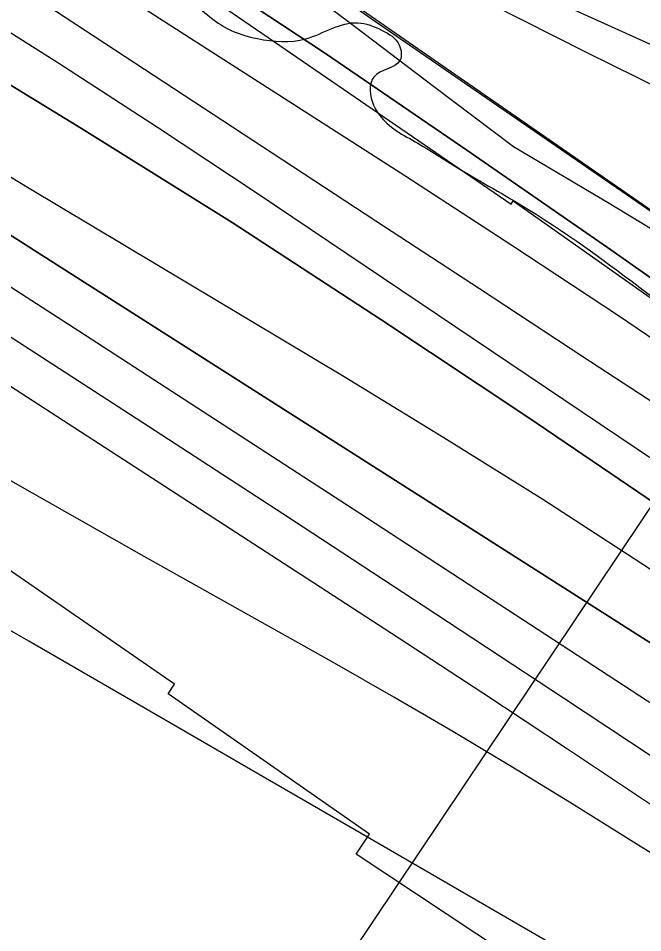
# Model space of a CAD drawing. Extents: x 3734862 to 3772949, y 391520 to 417239.
# Drawn here: x 3758310.5 to 3758643.4, y 402541.3 to 403028.5 of the extents above; entities that cross this region are included whole.
import ezdxf

# ---------------------------------------------------------------- set-up
doc = ezdxf.new("R2010")
doc.units = 0
for name, color, linetype in [('V-GRID-MAJR', 7, 'Continuous'), ('V-RIVR-EDGE', 7, 'Continuous'), ('V-RIVR-RANG', 7, 'Continuous'), ('V-RRAP-FSHR', 7, 'Continuous'), ('V-RRAP-RVMT', 7, 'Continuous'), ('V-SITE-VEGE', 7, 'Continuous'), ('V-TOPO-DPTH', 7, 'Continuous'), ('V-TOPO-MAJR', 7, 'Continuous'), ('V-TOPO-MINR', 7, 'Continuous'), ('V-TOPO-WATR', 7, 'Continuous')]:
    doc.layers.add(name, color=color, linetype=linetype)

msp = doc.modelspace()

# ---------------------------------------------------------------- linework, layer by layer
at = {"layer": 'V-GRID-MAJR'}
msp.add_spline([(3738984.82, 402913.16), (3741632.95, 402946.57), (3746929.21, 403013.98), (3752225.46, 403082.16), (3757521.7, 403151.11), (3762817.93, 403220.83), (3768114.15, 403291.31), (3770762.25, 403326.85)], degree=3, dxfattribs=at)
at = {"layer": 'V-RIVR-EDGE'}
msp.add_spline([(3755702.08, 404495.32), (3755757.18, 404470.77), (3755793.3, 404451.23), (3755852.47, 404424.41), (3755881.39, 404415.75), (3755906.23, 404404.38), (3755920.22, 404395.76), (3755948.67, 404379.41), (3755958.16, 404378.93), (3755969.01, 404378), (3755990.69, 404368.45), (3756022.75, 404350.29), (3756054.82, 404336.64), (3756079.66, 404323.02), (3756103.59, 404309.39), (3756144.23, 404288.04), (3756167.69, 404268.99), (3756188.91, 404253.57), (3756231.36, 404233.11), (3756271.56, 404217.19), (3756299.11, 404203.1), (3756403.01, 404163.51), (3756460.37, 404140.31), (3756508.69, 404114.87), (3756530.82, 404103.96), (3756588.18, 404078.04), (3756639.21, 404052.15), (3756694.29, 404019.45), (3756726.8, 403998.12), (3756735.82, 403989.06), (3756740.32, 403979.55), (3756740.3, 403973.22), (3756740.74, 403967.79), (3756747.5, 403960.54), (3756759.69, 403953.73), (3756786.34, 403941.46), (3756814.34, 403929.18), (3756864.47, 403904.64), (3756889.32, 403895.98), (3756899.72, 403897.32), (3756908.33, 403901.82), (3756919.18, 403901.34), (3756933.18, 403894.07), (3756945.83, 403892.68), (3756956.23, 403893.11), (3756962.12, 403897.16), (3756970.71, 403896.69), (3756978.39, 403894.41), (3756992.41, 403894.83), (3757002.82, 403897.51), (3757019.1, 403901.54), (3757027.7, 403901.52), (3757034.02, 403901.05), (3757036.27, 403896.53), (3757036.71, 403891.1), (3757038.5, 403883.41), (3757046.62, 403874.34), (3757060.62, 403866.17), (3757076.41, 403853.92), (3757104.39, 403831.25), (3757122.44, 403816.73), (3757145.47, 403804.47), (3757165.34, 403796.73), (3757181.6, 403787.2), (3757194.24, 403777.67), (3757213.65, 403765.41), (3757229.9, 403756.33), (3757251.58, 403745.88), (3757266.49, 403741.32), (3757283.2, 403734.49), (3757308.94, 403720.87), (3757360.42, 403694.06), (3757393.83, 403670.92), (3757429.96, 403657.26), (3757461.59, 403645.43), (3757505.4, 403628.14), (3757548.31, 403610.4), (3757591.66, 403587.23), (3757649.45, 403552.27), (3757711.75, 403512.78), (3757753.76, 403493.23), (3757766.86, 403487.78), (3757773.19, 403487.76), (3757785.86, 403494.06), (3757794.45, 403494.04), (3757803.49, 403489.49), (3757807.08, 403480.89), (3757810.64, 403456.02), (3757814.23, 403447.87), (3757826.42, 403436.99), (3757854.41, 403422.9), (3757930.26, 403373.88), (3757975.85, 403342.57), (3758005.19, 403323.5), (3758062.07, 403286.74), (3758092.31, 403263.6), (3758175.82, 403209.59), (3758234.51, 403169.2), (3758283.7, 403133.81), (3758328.84, 403103.41), (3758399.23, 403041.74), (3758421.79, 403023.15), (3758438.05, 403017.68), (3758463.83, 403017.62), (3758491.43, 403026.14), (3758504.53, 403022.04), (3758513.56, 403014.33), (3758513.99, 403006.19), (3758499.95, 402997.18), (3758498.12, 402989.95), (3758502.16, 402978.18), (3758510.73, 402969.57), (3758522.02, 402962.76), (3758545.05, 402948.69), (3758582.07, 402926.89), (3758650.23, 402878.79), (3758697.61, 402840.7), (3758721.52, 402820.29), (3758740.94, 402809.39), (3758782.02, 402784.87), (3758831.24, 402755.36), (3758902.12, 402711.78), (3758960.36, 402675.46), (3759018.58, 402634.62), (3759069.59, 402599.68), (3759134.59, 402553.4), (3759185.57, 402508.06), (3759223.48, 402478.12), (3759262.29, 402448.18), (3759321.41, 402402.37), (3759371.51, 402366.07), (3759431.54, 402323.42), (3759463.59, 402300.28), (3759488.86, 402281.68), (3759576.89, 402222.68), (3759626.99, 402186.84), (3759672.12, 402153.72), (3759778.21, 402087.44), (3759832.83, 402050.68), (3759873, 402019.38), (3759909.55, 401989.45), (3760050.81, 401883.75), (3760100.02, 401850.16), (3760145.61, 401819.31), (3760185.77, 401788.01), (3760211.95, 401766.69), (3760254.82, 401734.48), (3760285.51, 401709.08), (3760303.12, 401700.45), (3760325.25, 401691.35), (3760352.78, 401671.39), (3760391.14, 401641), (3760430.41, 401611.96), (3760461.55, 401590.18), (3760536.95, 401542.97), (3760582.99, 401510.76), (3760602.85, 401495.79), (3760629.02, 401477.18), (3760672.36, 401449.49), (3760711.19, 401426.79), (3760818.61, 401347.85), (3760872.33, 401310.64), (3760925.58, 401271.62), (3760948.6, 401251.67), (3761039.76, 401181.81), (3761107.02, 401135.52), (3761151.7, 401104.67), (3761172.93, 401093.31), (3761186.03, 401090.57), (3761199.15, 401092.79), (3761219.51, 401099.07), (3761228.11, 401099.5), (3761233.52, 401095.42), (3761236.67, 401087.73), (3761236.64, 401077.78), (3761228.47, 401063.78), (3761223.03, 401057.47), (3761223.01, 401049.33), (3761228.86, 401039.37), (3761242.39, 401026.67), (3761254.14, 401021.67), (3761266.79, 401018.47), (3761292.52, 401001.68), (3761317.34, 400980.37), (3761342.15, 400955.44), (3761463.07, 400853.4), (3761509.99, 400812.14), (3761550.15, 400777.68), (3761585.34, 400746.84), (3761681.47, 400674.26), (3761756.4, 400618.91), (3761817.77, 400572.19), (3761878.26, 400530.44), (3761996.49, 400436.55), (3762057.42, 400389.83), (3762104.8, 400352.63), (3762156.25, 400313.17), (3762204.54, 400277.33), (3762245.17, 400247.84), (3762291.65, 400210.19), (3762325.94, 400182.07), (3762356.18, 400159.84), (3762404.02, 400123.55), (3762432.9, 400101.32), (3762455.49, 400091.32), (3762473.53, 400075.9), (3762512.34, 400044.16), (3762551.6, 400012.41), (3762593.58, 399983.82), (3762620.21, 399963.4), (3762661.74, 399937.08), (3762686.57, 399919.83), (3762793.08, 399841.35), (3762834.61, 399812.76), (3762873.44, 399790.05), (3762923.1, 399758.28), (3762956.96, 399737.4), (3762984.05, 399721.5), (3763024.22, 399693.37), (3763075.23, 399657.52), (3763115.86, 399633.91), (3763172.75, 399601.21), (3763228.74, 399568.52), (3763285.17, 399533.57), (3763344.31, 399494.08), (3763398.47, 399455.06), (3763444.06, 399421.04), (3763484.68, 399391.09), (3763603.38, 399303.08), (3763654.82, 399261.81), (3763661.14, 399259.53), (3763667.01, 399254.54), (3763671.96, 399245.04), (3763696.33, 399224.18), (3763722.94, 399200.15), (3763745.5, 399180.2), (3763818.14, 399117.17), (3763841.61, 399099.47), (3763852.45, 399092.21), (3763858.76, 399084.06), (3763874.99, 399067.29), (3763898, 399045.98), (3763924.62, 399023.76), (3763949, 399007.87), (3763970.2, 398987.47), (3764004.03, 398952.57), (3764028.38, 398926.74), (3764056.8, 398899.54), (3764092.88, 398862.37), (3764130.77, 398826.11), (3764147.01, 398811.6), (3764152.86, 398799.83), (3764162.32, 398783.53), (3764173.58, 398768.58), (3764186.67, 398757.24), (3764206.08, 398746.34), (3764226.87, 398742.22), (3764246.29, 398733.58), (3764269.32, 398717.7), (3764284.2, 398703.19), (3764301.81, 398691.84), (3764323.02, 398678.23), (3764345.14, 398660.99), (3764412.35, 398596.62), (3764457.02, 398559.88), (3764502.6, 398522.69), (3764538.26, 398497.74), (3764566.26, 398486.36), (3764583.89, 398484.51), (3764604.25, 398486.27), (3764616.45, 398486.24), (3764626.39, 398481.69), (3764630.89, 398474.45), (3764636.29, 398461.32), (3764634.9, 398450.02), (3764631.72, 398441.44), (3764633.06, 398434.65), (3764636.21, 398430.12), (3764643.89, 398425.58), (3764661.06, 398421.47), (3764685.44, 398409.2), (3764715.22, 398382), (3764745.45, 398356.15), (3764793.31, 398328), (3764844.31, 398292.6), (3764885.83, 398258.14), (3764918.78, 398234.54), (3764992.82, 398187.79), (3765058.27, 398144.22), (3765088.07, 398128.32), (3765140.91, 398100.15), (3765168.89, 398079.74), (3765193.71, 398061.59), (3765246.12, 398042.02), (3765282.23, 398018.42), (3765309.74, 397989.41), (3765339.95, 397955.42), (3765361.15, 397933.67), (3765382.35, 397911.91), (3765434.69, 397867.92), (3765477.57, 397838.43), (3765508.73, 397823.88), (3765545.3, 397801.18), (3765575.54, 397778.05), (3765617.52, 397749.91), (3765653.64, 397726.31), (3765681.63, 397709.96), (3765727.23, 397684.53), (3765761.99, 397660.02), (3765771.94, 397659.55), (3765788.21, 397659.96), (3765793.64, 397658.14), (3765793.63, 397653.62), (3765785.47, 397648.66), (3765785.47, 397645.5), (3765790.86, 397632.82), (3765800.33, 397623.76), (3765814.78, 397612.87), (3765831.94, 397605.59), (3765847.31, 397603.29), (3765858.15, 397598.75), (3765865.82, 397593.3), (3765888.84, 397576.97), (3765908.7, 397561.54), (3765918.16, 397548.41), (3765919.5, 397542.07), (3765921.3, 397536.19), (3765926.71, 397533.46), (3765933.05, 397534.35), (3765940.73, 397533.43), (3765944.79, 397530.25), (3765956.97, 397519.37), (3765987.67, 397499.85), (3766024.67, 397468.11), (3766059.41, 397438.18), (3766085.13, 397413.25), (3766102.73, 397400.09), (3766131.61, 397377.42), (3766172.69, 397350.18), (3766210.59, 397318.89), (3766264.32, 397285.3), (3766306.76, 397260.78), (3766362.73, 397220.85), (3766381.12, 397208.5)], degree=3, dxfattribs=at)
at = {"layer": 'V-RIVR-RANG'}
msp.add_line((3758800.94, 402997.14), (3758401.75, 402401.54), dxfattribs=at)
at = {"layer": 'V-RRAP-FSHR'}
for points in [[(3754460.93, 405046.66), (3755005.7, 404860.94), (3755712.42, 404532.38), (3756610.55, 404118.1), (3756963.91, 403918.1), (3757348.8, 403748.53), (3757842.44, 403484.61), (3758500.9, 403026.83), (3759143.8, 402584.15), (3759834.39, 402066.74), (3760444.46, 401629.94), (3760667.45, 401482.98), (3761054.53, 401205.39), (3761588.84, 400792.89), (3762211.73, 400314.43), (3762948.82, 399790.65), (3763371.87, 399516.16), (3763828.66, 399148.5)], [(3760408.26, 401760.51), (3760109.37, 401966.01), (3759840.94, 402141.44), (3759636.27, 402290.19), (3759415.75, 402430.84), (3759061.75, 402728.09), (3758817.21, 402937.66), (3758634.13, 403020.65), (3758393.84, 403129.01), (3758338.25, 403162.15)], [(3758659.78, 403009.03), (3758634.13, 403020.65), (3758595.99, 403037.86)]]:
    msp.add_lwpolyline(points, dxfattribs=at)
at = {"layer": 'V-RRAP-RVMT'}
for p, q in [((3758380.51, 403061.66), (3758573.18, 402929.41)), ((3758573.18, 402929.41), (3758574.3, 402931.17)), ((3758574.3, 402931.17), (3758691.15, 402848.81)), ((3758393.83, 402673.73), (3758296.11, 402741.07)), ((3758390.4, 402668.49), (3758393.83, 402673.73)), ((3758497.71, 402593.88), (3758390.4, 402668.49)), ((3758490.53, 402583.22), (3758497.71, 402593.88)), ((3758606.7, 402506.31), (3758490.53, 402583.22))]:
    msp.add_line(p, q, dxfattribs=at)
at = {"layer": 'V-SITE-VEGE'}
for points in [[(3758280.56, 403180.54), (3758319.17, 403156.74), (3758367.62, 403133.16), (3758402.84, 403119.78), (3758527.72, 403053.87), (3758613.28, 403010.39), (3758681.6, 402976.7), (3758729.21, 402952.85), (3758771.94, 402922.8), (3758812.62, 402896.92), (3758842.93, 402874.56), (3758867.72, 402853.63), (3758892.48, 402828.54), (3758954.53, 402788.67), (3759031.72, 402735.54)], [(3759045.27, 402644.62), (3758990.83, 402683.06), (3758936.4, 402723.57), (3758894.36, 402752.92), (3758846.12, 402785.78), (3758807.5, 402808.88), (3758769.57, 402831.98), (3758735.12, 402856.44), (3758699.98, 402882.29), (3758664.82, 402906.05), (3758625.52, 402929.85), (3758574.48, 402959.96), (3758531.77, 402992.09), (3758490.44, 403023.52), (3758447.04, 403056.34), (3758355.31, 403110.95), (3758247.74, 403176.04)]]:
    msp.add_lwpolyline(points, dxfattribs=at)
at = {"layer": 'V-TOPO-DPTH'}
for points in [[(3758203.1, 403186.29), (3758321.88, 403109.89), (3758398.29, 403060.08), (3758474.28, 403009.67), (3758549.66, 402958.33), (3758624.62, 402906.38), (3758820.94, 402768.57), (3758844.67, 402751.73), (3758868.3, 402734.75), (3758891.76, 402717.54), (3758915.12, 402700.19), (3759504.69, 402257.63), (3759530.21, 402238.6), (3759555.82, 402219.69), (3759581.55, 402200.94), (3759607.37, 402182.31), (3759654.4, 402148.61), (3759656.77, 402146.92), (3759659.14, 402145.25), (3759661.53, 402143.6), (3759663.93, 402141.95), (3760039.52, 401886.43)], [(3759030.17, 402555.54), (3758998.51, 402578.77), (3758966.88, 402602.03), (3758935.29, 402625.35), (3758903.73, 402648.71), (3758848.44, 402689.69), (3758844.53, 402692.56), (3758840.6, 402695.41), (3758836.65, 402698.22), (3758832.68, 402701.01), (3758808.88, 402717.57), (3758792.96, 402728.55), (3758776.97, 402739.44), (3758760.89, 402750.2), (3758744.76, 402760.87), (3758666.71, 402812), (3758611.51, 402848.17), (3758556.31, 402884.34), (3758501.1, 402920.5), (3758445.9, 402956.67), (3758278.12, 403066.59)], [(3759030.17, 402555.54), (3758998.51, 402578.77), (3758966.88, 402602.03), (3758935.29, 402625.35), (3758903.73, 402648.71), (3758848.44, 402689.69), (3758844.53, 402692.56), (3758840.6, 402695.41), (3758836.65, 402698.22), (3758832.68, 402701.01), (3758808.88, 402717.57), (3758792.96, 402728.55), (3758776.97, 402739.44), (3758760.89, 402750.2), (3758744.76, 402760.87), (3758666.71, 402812), (3758611.51, 402848.17), (3758556.31, 402884.34), (3758501.1, 402920.5), (3758445.9, 402956.67), (3758278.12, 403066.59)], [(3758263.43, 403019.1), (3758344.24, 402969.83), (3758424.46, 402919.64), (3758503.81, 402868.09), (3758582.58, 402815.63), (3758761.32, 402694.35), (3758787.78, 402676.17), (3758814.1, 402657.77), (3758840.19, 402639.06), (3758866.14, 402620.14), (3759459.6, 402181.96), (3759484.53, 402163.53), (3759509.47, 402145.1), (3759534.39, 402126.65), (3759559.3, 402108.2)], [(3758263.43, 403019.1), (3758344.24, 402969.83), (3758424.46, 402919.64), (3758503.81, 402868.09), (3758582.58, 402815.63), (3758761.32, 402694.35), (3758787.78, 402676.17), (3758814.1, 402657.77), (3758840.19, 402639.06), (3758866.14, 402620.14), (3759459.6, 402181.96), (3759484.53, 402163.53), (3759509.47, 402145.1), (3759534.39, 402126.65), (3759559.3, 402108.2)], [(3759921.49, 401836.09), (3759610.19, 402047.33), (3759604.29, 402051.36), (3759598.4, 402055.41), (3759592.54, 402059.5), (3759586.69, 402063.61), (3759448.37, 402161.34), (3759373.51, 402214.52), (3759298.83, 402267.96), (3759224.43, 402321.77), (3759150.2, 402375.84), (3758825.52, 402613.65), (3758811.44, 402623.83), (3758797.3, 402633.9), (3758783.03, 402643.81), (3758768.69, 402653.6), (3758694.25, 402703.82), (3758642.35, 402738.22), (3758590.1, 402772.04), (3758537.3, 402805.01), (3758484.14, 402837.42), (3758316.38, 402937.8), (3758286.35, 402955.87)], [(3759921.49, 401836.09), (3759610.19, 402047.33), (3759604.29, 402051.36), (3759598.4, 402055.41), (3759592.54, 402059.5), (3759586.69, 402063.61), (3759448.37, 402161.34), (3759373.51, 402214.52), (3759298.83, 402267.96), (3759224.43, 402321.77), (3759150.2, 402375.84), (3758825.52, 402613.65), (3758811.44, 402623.83), (3758797.3, 402633.9), (3758783.03, 402643.81), (3758768.69, 402653.6), (3758694.25, 402703.82), (3758642.35, 402738.22), (3758590.1, 402772.04), (3758537.3, 402805.01), (3758484.14, 402837.42), (3758316.38, 402937.8), (3758286.35, 402955.87)], [(3758285.32, 402926.23), (3758329.45, 402898.14), (3758637.83, 402701.86), (3758655.87, 402690.42), (3758673.93, 402679.01), (3758692.03, 402667.65), (3758710.15, 402656.32), (3758728.8, 402644.7), (3758737.57, 402639.16), (3758746.31, 402633.56), (3758754.98, 402627.87), (3758763.62, 402622.11), (3758776.02, 402613.74), (3758778.42, 402612.11), (3758780.8, 402610.47), (3758783.16, 402608.8), (3758785.52, 402607.12), (3758829.3, 402575.55), (3758853.56, 402558.11), (3758877.86, 402540.72), (3758902.2, 402523.39), (3758926.58, 402506.11), (3759559.56, 402058.66)], [(3758285.32, 402926.23), (3758329.45, 402898.14), (3758637.83, 402701.86), (3758655.87, 402690.42), (3758673.93, 402679.01), (3758692.03, 402667.65), (3758710.15, 402656.32), (3758728.8, 402644.7), (3758737.57, 402639.16), (3758746.31, 402633.56), (3758754.98, 402627.87), (3758763.62, 402622.11), (3758776.02, 402613.74), (3758778.42, 402612.11), (3758780.8, 402610.47), (3758783.16, 402608.8), (3758785.52, 402607.12), (3758829.3, 402575.55), (3758853.56, 402558.11), (3758877.86, 402540.72), (3758902.2, 402523.39), (3758926.58, 402506.11), (3759559.56, 402058.66)]]:
    msp.add_lwpolyline(points, dxfattribs=at)
at = {"layer": 'V-TOPO-MAJR'}
msp.add_lwpolyline([(3759786.85, 401874.61), (3759733.91, 401911.19), (3759680.97, 401947.77), (3759621.04, 401989.19), (3759598.09, 402005.09), (3759575.17, 402021.04), (3759552.29, 402037.04), (3759529.44, 402053.09), (3759130.04, 402334.39), (3759069.39, 402376.94), (3759008.64, 402419.34), (3758947.73, 402461.51), (3758886.71, 402503.54), (3758828.43, 402543.53), (3758796.4, 402565.33), (3758764.27, 402586.98), (3758731.99, 402608.41), (3758699.6, 402629.67), (3758492.55, 402764.59), (3758419.24, 402812.24), (3758345.85, 402859.78), (3758272.36, 402907.14)], dxfattribs=at)
at = {"layer": 'V-TOPO-MINR'}
for points in [[(3759847.15, 401991.09), (3759668.74, 402115.73), (3759658.72, 402122.77), (3759648.73, 402129.85), (3759638.78, 402136.99), (3759628.86, 402144.16), (3759461.35, 402266.05), (3759367.81, 402334.36), (3759274.45, 402402.9), (3759181.32, 402471.78), (3759088.37, 402540.88), (3758881.82, 402694.99), (3758868.17, 402705.08), (3758854.45, 402715.08), (3758840.63, 402724.94), (3758826.75, 402734.71), (3758742.88, 402793.14), (3758686.8, 402831.74), (3758630.43, 402869.9), (3758573.62, 402907.41), (3758516.52, 402944.48), (3758153.68, 403177.11)], [(3759769.34, 402169.57), (3759737.51, 402191.84), (3759705.55, 402213.91), (3759673.37, 402235.67), (3759641.06, 402257.24), (3759080.98, 402627.22), (3759048.28, 402649.02), (3759015.69, 402670.99), (3758983.29, 402693.23), (3758951, 402715.65), (3758918.79, 402738.17), (3758886.56, 402760.66), (3758854.29, 402783.1), (3758822, 402805.51), (3758367.24, 403120.5), (3758338, 403140.54), (3758308.64, 403160.4)], [(3759030.17, 402555.54), (3758998.51, 402578.77), (3758966.88, 402602.03), (3758935.29, 402625.35), (3758903.73, 402648.71), (3758848.44, 402689.69), (3758844.53, 402692.56), (3758840.6, 402695.41), (3758836.65, 402698.22), (3758832.68, 402701.01), (3758808.88, 402717.57), (3758792.96, 402728.55), (3758776.97, 402739.44), (3758760.89, 402750.2), (3758744.76, 402760.87), (3758666.71, 402812), (3758611.51, 402848.17), (3758556.31, 402884.34), (3758501.1, 402920.5), (3758445.9, 402956.67), (3758278.12, 403066.59)], [(3759781.19, 401978.81), (3759749.43, 402001.23), (3759717.74, 402023.76), (3759686.1, 402046.34), (3759680.22, 402050.56), (3759651.59, 402071.14), (3759623.01, 402091.8), (3759594.52, 402112.58), (3759566.08, 402133.42), (3759192.04, 402408.72), (3759131.24, 402453.33), (3759070.34, 402497.81), (3759009.31, 402542.1), (3758948.19, 402586.26), (3758893.92, 402625.35), (3758859.75, 402649.71), (3758825.42, 402673.84), (3758790.86, 402697.65), (3758756.15, 402721.22), (3758437.37, 402935.47), (3758384.68, 402970.37), (3758331.68, 403004.81), (3758278.24, 403038.54)], [(3759559.3, 402108.2), (3759534.39, 402126.65), (3759509.47, 402145.1), (3759484.53, 402163.53), (3759459.6, 402181.96), (3758866.14, 402620.14), (3758840.19, 402639.06), (3758814.1, 402657.77), (3758787.78, 402676.17), (3758761.32, 402694.35), (3758582.58, 402815.63), (3758503.81, 402868.09), (3758424.46, 402919.64), (3758344.24, 402969.83), (3758263.43, 403019.1)], [(3760475.6, 401317.1), (3760244.14, 401486.56), (3760224.02, 401501.23), (3760203.86, 401515.84), (3760183.63, 401530.38), (3760163.37, 401544.85), (3760091.67, 401595.86), (3760035.55, 401635.84), (3759979.48, 401675.89), (3759923.48, 401716.02), (3759867.51, 401756.21), (3759550.37, 401984.35), (3758763.35, 402531.68), (3758750.56, 402540.52), (3758737.73, 402549.31), (3758724.86, 402558.03), (3758711.95, 402566.7), (3758648.12, 402609.3), (3758603.2, 402639.14), (3758558.21, 402668.86), (3758513.09, 402698.39), (3758467.89, 402727.79), (3758026.06, 403013.9)], [(3759921.49, 401836.09), (3759610.19, 402047.33), (3759604.29, 402051.36), (3759598.4, 402055.41), (3759592.54, 402059.5), (3759586.69, 402063.61), (3759448.37, 402161.34), (3759373.51, 402214.52), (3759298.83, 402267.96), (3759224.43, 402321.77), (3759150.2, 402375.84), (3758825.52, 402613.65), (3758811.44, 402623.83), (3758797.3, 402633.9), (3758783.03, 402643.81), (3758768.69, 402653.6), (3758694.25, 402703.82), (3758642.35, 402738.22), (3758590.1, 402772.04), (3758537.3, 402805.01), (3758484.14, 402837.42), (3758316.38, 402937.8), (3758286.35, 402955.87)], [(3759559.56, 402058.66), (3758926.58, 402506.11), (3758902.2, 402523.39), (3758877.86, 402540.72), (3758853.56, 402558.11), (3758829.3, 402575.55), (3758785.52, 402607.12), (3758783.16, 402608.8), (3758780.8, 402610.47), (3758778.42, 402612.11), (3758776.02, 402613.74), (3758763.62, 402622.11), (3758754.98, 402627.87), (3758746.31, 402633.56), (3758737.57, 402639.16), (3758728.8, 402644.7), (3758710.15, 402656.32), (3758692.03, 402667.65), (3758673.93, 402679.01), (3758655.87, 402690.42), (3758637.83, 402701.86), (3758329.45, 402898.14), (3758285.32, 402926.23)], [(3759424.22, 402099.89), (3759354.92, 402148.45), (3759285.55, 402196.91), (3759216.08, 402245.23), (3759146.55, 402293.45), (3758794.31, 402537.23), (3758772.38, 402552.31), (3758750.39, 402567.28), (3758728.31, 402582.12), (3758706.16, 402596.86), (3758601.18, 402666.25), (3758526.41, 402715.49), (3758451.52, 402764.54), (3758376.46, 402813.32), (3758301.27, 402861.93)], [(3759499.43, 401975.48), (3759072.12, 402286.26), (3759014.75, 402327.77), (3758957.25, 402369.1), (3758899.56, 402410.15), (3758841.73, 402451.02), (3758734.36, 402526.52), (3758730.11, 402529.49), (3758725.84, 402532.43), (3758721.56, 402535.35), (3758717.26, 402538.24), (3758695.97, 402552.45), (3758680.97, 402562.35), (3758665.91, 402572.16), (3758650.75, 402581.83), (3758635.54, 402591.4), (3758604.31, 402610.82), (3758573.3, 402629.82), (3758542.13, 402648.54), (3758510.71, 402666.83), (3758479.12, 402684.85), (3758377.67, 402741.8), (3758312.81, 402778.49), (3758248.11, 402815.45)], [(3759318.19, 402059.63), (3759222.49, 402127.25), (3759126.18, 402193.97), (3759028.94, 402259.35), (3758931.1, 402323.83), (3758728.88, 402455.1), (3758709.06, 402467.75), (3758689.11, 402480.2), (3758668.97, 402492.33), (3758648.7, 402504.26), (3758591.39, 402537.39), (3758542.38, 402565.73), (3758493.37, 402594.07), (3758444.36, 402622.41), (3758395.35, 402650.76), (3758316.13, 402696.58), (3758277.38, 402718.91)]]:
    msp.add_lwpolyline(points, dxfattribs=at)
at = {"layer": 'V-TOPO-WATR'}
msp.add_lwpolyline([(3760039.52, 401886.43), (3759663.93, 402141.95), (3759661.53, 402143.6), (3759659.14, 402145.25), (3759656.77, 402146.92), (3759654.4, 402148.61), (3759607.37, 402182.31), (3759581.55, 402200.94), (3759555.82, 402219.69), (3759530.21, 402238.6), (3759504.69, 402257.63), (3758915.12, 402700.19), (3758891.76, 402717.54), (3758868.3, 402734.75), (3758844.67, 402751.73), (3758820.94, 402768.57), (3758624.62, 402906.38), (3758549.66, 402958.33), (3758474.28, 403009.67), (3758398.29, 403060.08), (3758321.88, 403109.89), (3758203.1, 403186.29)], dxfattribs=at)

doc.saveas('drawing.dxf')
